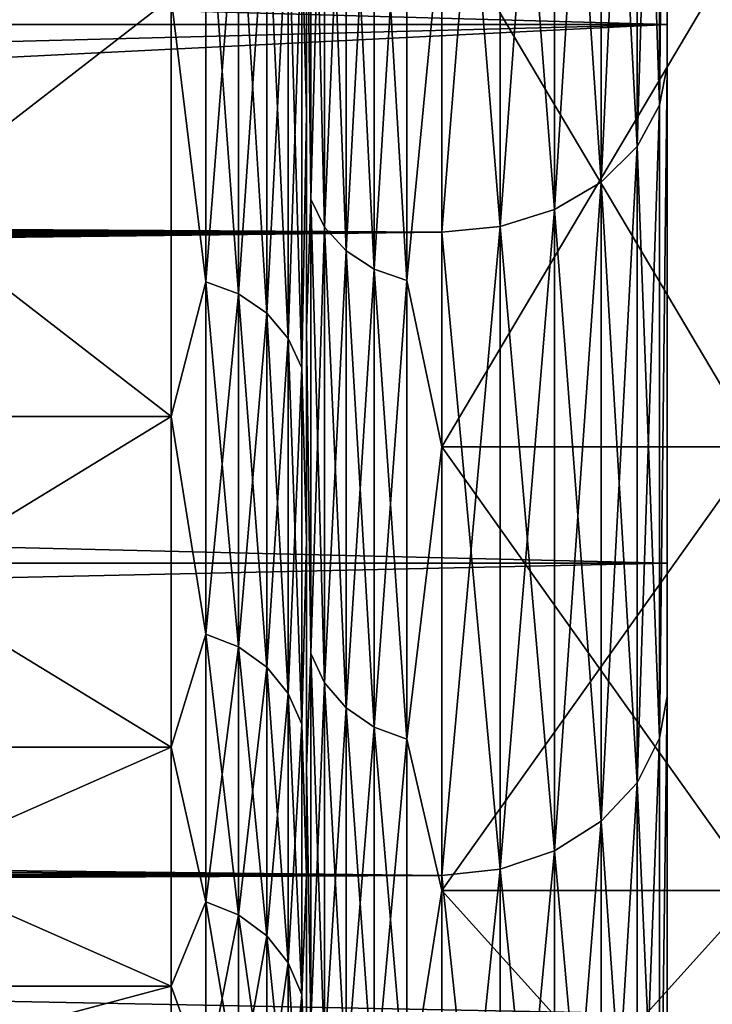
# Model space of a CAD drawing. Header units: metres. Extents: x -150 to 310, y -128 to 84.
# Tile 242 of 465: x 126.56 to 128.1, y -19.16 to -16.98. Entities that reach past the tile are written whole.
import ezdxf

# ---------------------------------------------------------------- set-up
doc = ezdxf.new("R2010")
doc.units = ezdxf.units.M
doc.layers.add('solid_26009703_SW0001', color=7, linetype='CONTINUOUS')
doc.layers.add('solid_26009703_SW0001_01', color=7, linetype='CONTINUOUS')

msp = doc.modelspace()

# ---------------------------------------------------------------- linework, layer by layer
at = {"layer": 'solid_26009703_SW0001'}
for points in [[(-127.5, -15.846239, -16.670235), (127.5, -17.451437, -14.981567), (0.715408, -16.873638, -15.629469)], [(127.5, -17.451437, -14.981567), (2.111433, -16.980112, -15.513729), (0.715408, -16.873638, -15.629469)], [(127.5, -17.451437, -14.981567), (3.522353, -17.19376, -15.276603), (2.111433, -16.980112, -15.513729)], [(127.5, -17.451437, -14.981567), (4.946661, -17.510172, -14.912877), (3.522353, -17.19376, -15.276603)], [(127.5, -17.451437, -14.981567), (127.5, -18.87756, -13.139169), (4.946661, -17.510172, -14.912877)], [(127.5, -18.87756, -13.139169), (6.382839, -17.929441, -14.40608), (4.946661, -17.510172, -14.912877)], [(127.5, -18.87756, -13.139169), (7.82133, -18.437057, -13.750451), (6.382839, -17.929441, -14.40608)], [(127.5, -18.87756, -13.139169), (9.227458, -19.014677, -12.93994), (7.82133, -18.437057, -13.750451)], [(127.5, -18.87756, -13.139169), (127.5, -20.109972, -11.161945), (9.227458, -19.014677, -12.93994)], [(127.5, -20.109972, -11.161945), (10.586462, -19.635693, -11.976625), (9.227458, -19.014677, -12.93994)]]:
    msp.add_3dface(points, dxfattribs=at)
at = {"layer": 'solid_26009703_SW0001_01'}
for points in [[(128, -14.053188, 15.604132), (128, -15.514475, 16.29553), (128, -17.081995, 14.643134)], [(128, -15.604132, 14.053188), (128, -14.053188, 15.604132), (128, -17.081995, 14.643134)], [(128, -14.053188, -15.604132), (128, -17.081997, -14.643132), (128, -15.514477, -16.295528)], [(128, -14.053188, -15.604132), (128, -15.604132, -14.053188), (128, -17.081997, -14.643132)], [(127.983101, -17.169865, 14.739845), (128, -17.081995, 14.643134), (128, -15.514475, 16.29553)], [(127.983101, -15.590566, 16.401266), (127.983101, -17.169865, 14.739845), (128, -15.514475, 16.29553)], [(127.983101, -17.169865, -14.739845), (128, -15.514477, -16.295528), (128, -17.081997, -14.643132)], [(127.983101, -17.169865, -14.739845), (127.983101, -15.590566, -16.401266), (128, -15.514477, -16.295528)], [(103.900002, -16.320068, 13.215725), (128, -15.604132, 14.053188), (128, -16.990728, 12.341079)], [(103.900002, -16.989359, -12.343487), (128, -16.990728, -12.341079), (128, -15.604132, -14.053188)], [(103.900002, -16.989359, -12.343487), (128, -15.604132, -14.053188), (103.900002, -16.320068, -13.215725)], [(127.933212, -17.26149, 14.818502), (127.983101, -17.169865, 14.739845), (127.983101, -15.590566, 16.401266)], [(127.933212, -15.673763, 16.488789), (127.933212, -17.26149, 14.818502), (127.983101, -15.590566, 16.401266)], [(127.933212, -15.673763, -16.488789), (127.983101, -15.590566, -16.401266), (127.983101, -17.169865, -14.739845)], [(128, -15.604132, 14.053188), (128, -17.081995, 14.643134), (128, -18.479671, 12.835358)], [(128, -16.990728, 12.341079), (128, -15.604132, 14.053188), (128, -18.479671, 12.835358)], [(128, -15.604132, -14.053188), (128, -18.479673, -12.835356), (128, -17.081997, -14.643132)], [(128, -15.604132, -14.053188), (128, -16.990728, -12.341079), (128, -18.479673, -12.835356)], [(127.853737, -17.340179, 14.886055), (127.933212, -17.26149, 14.818502), (127.933212, -15.673763, 16.488789)], [(127.853737, -15.745214, 16.563957), (127.853737, -17.340179, 14.886055), (127.933212, -15.673763, 16.488789)], [(127.853737, -15.745214, -16.563957), (127.933212, -15.673763, -16.488789), (127.933212, -17.26149, -14.818502)], [(127.933212, -17.26149, -14.818502), (127.933212, -15.673763, -16.488789), (127.983101, -17.169865, -14.739845)], [(127.750114, -17.40056, 14.937891), (127.853737, -17.340179, 14.886055), (127.853737, -15.745214, 16.563957)], [(127.750114, -15.800042, 16.621635), (127.750114, -17.40056, 14.937891), (127.853737, -15.745214, 16.563957)], [(127.750114, -15.800042, -16.621635), (127.853737, -15.745214, -16.563957), (127.853737, -17.340179, -14.886055)], [(127.853737, -17.340179, -14.886055), (127.853737, -15.745214, -16.563957), (127.933212, -17.26149, -14.818502)], [(127.62941, -17.438509, 14.970469), (127.750114, -17.40056, 14.937891), (127.750114, -15.800042, 16.621635)], [(127.62941, -15.834501, 16.657887), (127.62941, -17.438509, 14.970469), (127.750114, -15.800042, 16.621635)], [(127.62941, -15.834501, -16.657887), (127.750114, -15.800042, -16.621635), (127.750114, -17.40056, -14.937891)], [(127.750114, -17.40056, -14.937891), (127.750114, -15.800042, -16.621635), (127.853737, -17.340179, -14.886055)], [(-127.5, -15.846239, -16.670235), (127.5, -15.846239, -16.670235), (127.5, -17.451437, -14.981567)], [(12.958789, -16.979885, 15.513978), (13.425899, -17.165428, 15.308432), (127.5, -15.846239, 16.670235)], [(13.425899, -17.165428, 15.308432), (13.847514, -17.38678, 15.056557), (127.5, -15.846239, 16.670235)], [(13.847514, -17.38678, 15.056557), (127.5, -17.451437, 14.981567), (127.5, -15.846239, 16.670235)], [(127.62941, -15.834501, 16.657887), (127.5, -15.846239, 16.670235), (127.5, -17.451437, 14.981567)], [(127.62941, -15.834501, 16.657887), (127.5, -17.451437, 14.981567), (127.62941, -17.438509, 14.970469)], [(127.62941, -17.438509, -14.970469), (127.5, -15.846239, -16.670235), (127.62941, -15.834501, -16.657887)], [(127.62941, -17.438509, -14.970469), (127.5, -17.451437, -14.981567), (127.5, -15.846239, -16.670235)], [(127.62941, -17.438509, -14.970469), (127.62941, -15.834501, -16.657887), (127.750114, -17.40056, -14.937891)], [(127.189781, -16.779696, 10.458864), (127.199997, -17.188608, 9.927369), (127.199997, -16.05934, 11.666574)], [(127.189781, -16.779696, -10.458864), (127.199997, -16.059359, -11.666547), (127.199997, -17.188623, -9.927341)], [(127.199997, -16.05934, 11.666574), (127.199997, -17.188608, 9.927369), (127.199997, -16.504314, 11.98982)], [(127.199997, -17.188623, -9.927341), (127.199997, -16.059359, -11.666547), (127.199997, -16.504311, -11.989824)], [(127.21022, -16.193226, 12.53449), (127.199997, -16.504314, 11.98982), (127.21022, -17.378237, 10.831938)], [(127.21022, -17.378237, -10.831938), (127.199997, -16.504311, -11.989824), (127.21022, -16.193226, -12.53449)], [(127.21022, -16.193226, -12.53449), (127.240234, -16.250496, -12.578819), (127.240234, -17.439697, -10.870246)], [(127.21022, -17.378237, -10.831938), (127.21022, -16.193226, -12.53449), (127.240234, -17.439697, -10.870246)], [(127.21022, -16.193226, 12.53449), (127.21022, -17.378237, 10.831938), (127.240234, -16.250496, 12.578819)], [(127.21022, -17.378237, 10.831938), (127.240234, -17.439697, 10.870246), (127.240234, -16.250496, 12.578819)], [(127.240234, -16.250496, -12.578819), (127.287979, -16.299662, -12.616878), (127.287979, -17.492462, -10.903134)], [(127.240234, -17.439697, -10.870246), (127.240234, -16.250496, -12.578819), (127.287979, -17.492462, -10.903134)], [(127.240234, -16.250496, 12.578819), (127.240234, -17.439697, 10.870246), (127.287979, -16.299662, 12.616878)], [(127.240234, -17.439697, 10.870246), (127.287979, -17.492462, 10.903134), (127.287979, -16.299662, 12.616878)], [(127.287979, -16.299662, -12.616878), (127.350204, -16.337368, -12.646064), (127.350204, -17.532927, -10.928357)], [(127.287979, -17.492462, -10.903134), (127.287979, -16.299662, -12.616878), (127.350204, -17.532927, -10.928357)], [(127.287979, -16.299662, 12.616878), (127.287979, -17.492462, 10.903134), (127.350204, -16.337368, 12.646064)], [(103.900002, -16.320068, 13.215725), (128, -16.990728, 12.341079), (103.900002, -16.989359, 12.343487)], [(127.287979, -17.492462, 10.903134), (127.350204, -17.532927, 10.928357), (127.350204, -16.337368, 12.646064)], [(127.350204, -16.337368, -12.646064), (127.422661, -16.361038, -12.664387), (127.422661, -17.558331, -10.944191)], [(127.350204, -17.532927, -10.928357), (127.350204, -16.337368, -12.646064), (127.422661, -17.558331, -10.944191)], [(127.350204, -16.337368, 12.646064), (127.350204, -17.532927, 10.928357), (127.422661, -16.361038, 12.664387)], [(127.350204, -17.532927, 10.928357), (127.422661, -17.558331, 10.944191), (127.422661, -16.361038, 12.664387)], [(127.422661, -16.361038, 12.664387), (127.422661, -17.558331, 10.944191), (127.5, -16.746647, 12.167162)], [(127.422661, -17.558331, -10.944191), (127.422661, -16.361038, -12.664387), (127.5, -16.746647, -12.167162)], [(127.199997, -17.188623, -9.927341), (127.199997, -16.504311, -11.989824), (127.199997, -17.664869, -10.202429)], [(127.21022, -17.378237, -10.831938), (127.199997, -17.664869, -10.202429), (127.199997, -16.504311, -11.989824)], [(127.199997, -17.188608, 9.927369), (127.199997, -17.664871, 10.202424), (127.199997, -16.504314, 11.98982)], [(127.21022, -17.378237, 10.831938), (127.199997, -16.504314, 11.98982), (127.199997, -17.664871, 10.202424)], [(126.977341, -16.599602, 10.346611), (126.900002, -16.930794, 9.775006), (126.977341, -17.561184, 8.614172)], [(126.977341, -17.561184, -8.614172), (126.900002, -16.930794, -9.775006), (126.977341, -16.599602, -10.346611)], [(126.977341, -16.599602, -10.346611), (127.049797, -16.625004, -10.362445), (127.049797, -17.588058, -8.627355)], [(126.977341, -17.561184, -8.614172), (126.977341, -16.599602, -10.346611), (127.049797, -17.588058, -8.627355)], [(126.977341, -16.599602, 10.346611), (126.977341, -17.561184, 8.614172), (127.049797, -16.625004, 10.362445)], [(126.977341, -17.561184, 8.614172), (127.049797, -17.588058, 8.627355), (127.049797, -16.625004, 10.362445)], [(127.049797, -16.625004, -10.362445), (127.112022, -16.66547, -10.387667), (127.112022, -17.630867, -8.648354)], [(127.049797, -17.588058, -8.627355), (127.049797, -16.625004, -10.362445), (127.112022, -17.630867, -8.648354)], [(127.049797, -16.625004, 10.362445), (127.049797, -17.588058, 8.627355), (127.112022, -16.66547, 10.387667)], [(127.049797, -17.588058, 8.627355), (127.112022, -17.630867, 8.648354), (127.112022, -16.66547, 10.387667)], [(127.112022, -16.66547, -10.387667), (127.159767, -16.718235, -10.420555), (127.159767, -17.686687, -8.675735)], [(127.112022, -17.630867, -8.648354), (127.112022, -16.66547, -10.387667), (127.159767, -17.686687, -8.675735)], [(127.112022, -16.66547, 10.387667), (127.112022, -17.630867, 8.648354), (127.159767, -16.718235, 10.420555)], [(127.112022, -17.630867, 8.648354), (127.159767, -17.686687, 8.675735), (127.159767, -16.718235, 10.420555)], [(127.159767, -16.718235, -10.420555), (127.189781, -16.779696, -10.458864), (127.189781, -17.751709, -8.707629)], [(127.159767, -17.686687, -8.675735), (127.159767, -16.718235, -10.420555), (127.189781, -17.751709, -8.707629)], [(127.159767, -16.718235, 10.420555), (127.159767, -17.686687, 8.675735), (127.189781, -16.779696, 10.458864)], [(127.422661, -17.558331, 10.944191), (127.5, -17.926722, 10.350007), (127.5, -16.746647, 12.167162)], [(127.422661, -17.558331, -10.944191), (127.5, -16.746647, -12.167162), (127.5, -17.926722, -10.350007)], [(128.199997, -16.746647, 12.167162), (127.5, -16.746647, 12.167162), (127.5, -17.926722, 10.350007)], [(128.199997, -16.746647, 12.167162), (127.5, -17.926722, 10.350007), (128.199997, -17.926722, 10.350007)], [(128.199997, -17.926722, -10.350007), (127.5, -17.926722, -10.350007), (127.5, -16.746647, -12.167162)], [(128.199997, -17.926722, -10.350007), (127.5, -16.746647, -12.167162), (128.199997, -16.746647, -12.167162)], [(127.159767, -17.686687, 8.675735), (127.189781, -17.751709, 8.707629), (127.189781, -16.779696, 10.458864)], [(127.189781, -17.751709, -8.707629), (127.189781, -16.779696, -10.458864), (127.199997, -17.188623, -9.927341)], [(127.189781, -16.779696, 10.458864), (127.189781, -17.751709, 8.707629), (127.199997, -17.188608, 9.927369)], [(126.900002, -17.859812, -7.951707), (125.699997, -17.859812, -7.951707), (125.699997, -16.930794, -9.775006)], [(126.900002, -16.930794, -9.775006), (126.900002, -17.859812, -7.951707), (125.699997, -16.930794, -9.775006)], [(126.900002, -16.930794, 9.775006), (125.699997, -16.930794, 9.775006), (125.699997, -17.859812, 7.951707)], [(126.900002, -17.859812, 7.951707), (126.900002, -16.930794, 9.775006), (125.699997, -17.859812, 7.951707)], [(126.977341, -17.561184, 8.614172), (126.900002, -16.930794, 9.775006), (126.900002, -17.859812, 7.951707)], [(126.977341, -17.561184, -8.614172), (126.900002, -17.859812, -7.951707), (126.900002, -16.930794, -9.775006)], [(103.900002, -16.989359, 12.343487), (128, -16.990728, 12.341079), (103.900002, -17.612083, 11.437416)], [(103.900002, -17.612083, -11.437416), (128, -16.990728, -12.341079), (103.900002, -16.989359, -12.343487)], [(103.900002, -17.612083, 11.437416), (128, -16.990728, 12.341079), (128, -18.185108, 10.501361)], [(103.900002, -18.186535, -10.499996), (128, -18.185108, -10.501361), (128, -16.990728, -12.341079)], [(103.900002, -18.186535, -10.499996), (128, -16.990728, -12.341079), (103.900002, -17.612083, -11.437416)], [(128, -16.990728, 12.341079), (128, -18.479671, 12.835358), (128, -19.681965, 10.901486)], [(128, -18.185108, 10.501361), (128, -16.990728, 12.341079), (128, -19.681965, 10.901486)], [(128, -16.990728, -12.341079), (128, -19.681967, -10.901484), (128, -18.479673, -12.835356)], [(128, -16.990728, -12.341079), (128, -18.185108, -10.501361), (128, -19.681967, -10.901484)], [(127.983101, -18.572977, 12.927174), (128, -18.479671, 12.835358), (128, -17.081995, 14.643134)], [(127.983101, -17.169865, 14.739845), (127.983101, -18.572977, 12.927174), (128, -17.081995, 14.643134)], [(127.983101, -18.572977, -12.927174), (128, -17.081997, -14.643132), (128, -18.479673, -12.835356)], [(127.983101, -18.572977, -12.927174), (127.983101, -17.169865, -14.739845), (128, -17.081997, -14.643132)], [(127.933212, -18.672089, 12.996158), (127.983101, -18.572977, 12.927174), (127.983101, -17.169865, 14.739845)], [(127.933212, -17.26149, 14.818502), (127.933212, -18.672089, 12.996158), (127.983101, -17.169865, 14.739845)], [(127.933212, -17.26149, -14.818502), (127.983101, -17.169865, -14.739845), (127.983101, -18.572977, -12.927174)], [(127.189781, -17.751709, 8.707629), (127.199997, -18.134218, 8.072593), (127.199997, -17.188608, 9.927369)], [(127.189781, -17.751709, -8.707629), (127.199997, -17.188623, -9.927341), (127.199997, -18.134232, -8.072563)], [(127.199997, -17.188608, 9.927369), (127.199997, -18.134218, 8.072593), (127.199997, -17.664871, 10.202424)], [(127.199997, -18.134232, -8.072563), (127.199997, -17.188623, -9.927341), (127.199997, -17.664869, -10.202429)], [(127.853737, -18.75721, 13.055403), (127.933212, -18.672089, 12.996158), (127.933212, -17.26149, 14.818502)], [(127.853737, -17.340179, 14.886055), (127.853737, -18.75721, 13.055403), (127.933212, -17.26149, 14.818502)], [(127.853737, -17.340179, -14.886055), (127.933212, -17.26149, -14.818502), (127.933212, -18.672089, -12.996158)], [(127.933212, -18.672089, -12.996158), (127.933212, -17.26149, -14.818502), (127.983101, -18.572977, -12.927174)], [(127.750114, -18.822525, 13.100863), (127.853737, -18.75721, 13.055403), (127.853737, -17.340179, 14.886055)], [(127.750114, -17.40056, 14.937891), (127.750114, -18.822525, 13.100863), (127.853737, -17.340179, 14.886055)], [(127.750114, -17.40056, -14.937891), (127.853737, -17.340179, -14.886055), (127.853737, -18.75721, -13.055403)], [(127.853737, -18.75721, -13.055403), (127.853737, -17.340179, -14.886055), (127.933212, -18.672089, -12.996158)], [(13.847514, -17.38678, 15.056557), (14.224298, -17.635805, 14.76409), (127.5, -17.451437, 14.981567)], [(127.21022, -17.378237, 10.831938), (127.199997, -17.664871, 10.202424), (127.21022, -18.384924, 9.018235)], [(127.21022, -18.384924, -9.018235), (127.199997, -17.664869, -10.202429), (127.21022, -17.378237, -10.831938)], [(127.21022, -17.378237, -10.831938), (127.240234, -17.439697, -10.870246), (127.240234, -18.449944, -9.05013)], [(127.21022, -18.384924, -9.018235), (127.21022, -17.378237, -10.831938), (127.240234, -18.449944, -9.05013)], [(127.21022, -17.378237, 10.831938), (127.21022, -18.384924, 9.018235), (127.240234, -17.439697, 10.870246)], [(127.62941, -18.863575, 13.129436), (127.750114, -18.822525, 13.100863), (127.750114, -17.40056, 14.937891)], [(127.62941, -17.438509, 14.970469), (127.62941, -18.863575, 13.129436), (127.750114, -17.40056, 14.937891)], [(127.62941, -17.438509, -14.970469), (127.750114, -17.40056, -14.937891), (127.750114, -18.822525, -13.100863)], [(127.750114, -18.822525, -13.100863), (127.750114, -17.40056, -14.937891), (127.853737, -18.75721, -13.055403)], [(127.21022, -18.384924, 9.018235), (127.240234, -18.449944, 9.05013), (127.240234, -17.439697, 10.870246)], [(127.240234, -17.439697, -10.870246), (127.287979, -17.492462, -10.903134), (127.287979, -18.505766, -9.077511)], [(127.240234, -18.449944, -9.05013), (127.240234, -17.439697, -10.870246), (127.287979, -18.505766, -9.077511)], [(127.240234, -17.439697, 10.870246), (127.240234, -18.449944, 9.05013), (127.287979, -17.492462, 10.903134)], [(127.62941, -17.438509, 14.970469), (127.5, -17.451437, 14.981567), (127.5, -18.87756, 13.139169)], [(127.62941, -17.438509, 14.970469), (127.5, -18.87756, 13.139169), (127.62941, -18.863575, 13.129436)], [(127.62941, -18.863575, -13.129436), (127.5, -17.451437, -14.981567), (127.62941, -17.438509, -14.970469)], [(127.62941, -18.863575, -13.129436), (127.62941, -17.438509, -14.970469), (127.750114, -18.822525, -13.100863)], [(14.224298, -17.635805, 14.76409), (14.555453, -17.905128, 14.436288), (127.5, -17.451437, 14.981567)], [(14.555453, -17.905128, 14.436288), (14.842235, -18.187363, 14.079057), (127.5, -17.451437, 14.981567)], [(14.842235, -18.187363, 14.079057), (15.084761, -18.480318, 13.692256), (127.5, -17.451437, 14.981567)], [(15.084761, -18.480318, 13.692256), (15.283831, -18.781307, 13.276388), (127.5, -17.451437, 14.981567)], [(15.283831, -18.781307, 13.276388), (127.5, -18.87756, 13.139169), (127.5, -17.451437, 14.981567)], [(127.62941, -18.863575, -13.129436), (127.5, -18.87756, -13.139169), (127.5, -17.451437, -14.981567)], [(127.240234, -18.449944, 9.05013), (127.287979, -18.505766, 9.077511), (127.287979, -17.492462, 10.903134)], [(127.287979, -17.492462, -10.903134), (127.350204, -17.532927, -10.928357), (127.350204, -18.548574, -9.098511)], [(127.287979, -18.505766, -9.077511), (127.287979, -17.492462, -10.903134), (127.350204, -18.548574, -9.098511)], [(127.287979, -17.492462, 10.903134), (127.287979, -18.505766, 9.077511), (127.350204, -17.532927, 10.928357)], [(127.287979, -18.505766, 9.077511), (127.350204, -18.548574, 9.098511), (127.350204, -17.532927, 10.928357)], [(127.350204, -17.532927, -10.928357), (127.422661, -17.558331, -10.944191), (127.422661, -18.575449, -9.111692)], [(127.350204, -18.548574, -9.098511), (127.350204, -17.532927, -10.928357), (127.422661, -18.575449, -9.111692)], [(127.350204, -17.532927, 10.928357), (127.350204, -18.548574, 9.098511), (127.422661, -17.558331, 10.944191)], [(126.977341, -17.561184, 8.614172), (126.900002, -17.859812, 7.951707), (126.977341, -18.342564, 6.79334)], [(126.977341, -18.342564, -6.79334), (126.900002, -17.859812, -7.951707), (126.977341, -17.561184, -8.614172)], [(126.977341, -17.561184, -8.614172), (127.049797, -17.588058, -8.627355), (127.049797, -18.370634, -6.803736)], [(126.977341, -18.342564, -6.79334), (126.977341, -17.561184, -8.614172), (127.049797, -18.370634, -6.803736)], [(126.977341, -17.561184, 8.614172), (126.977341, -18.342564, 6.79334), (127.049797, -17.588058, 8.627355)], [(127.350204, -18.548574, 9.098511), (127.422661, -18.575449, 9.111692), (127.422661, -17.558331, 10.944191)], [(127.422661, -17.558331, 10.944191), (127.422661, -18.575449, 9.111692), (127.5, -17.926722, 10.350007)], [(127.422661, -18.575449, -9.111692), (127.422661, -17.558331, -10.944191), (127.5, -17.926722, -10.350007)], [(126.977341, -18.342564, 6.79334), (127.049797, -18.370634, 6.803736), (127.049797, -17.588058, 8.627355)], [(127.049797, -17.588058, -8.627355), (127.112022, -17.630867, -8.648354), (127.112022, -18.415348, -6.820296)], [(127.049797, -18.370634, -6.803736), (127.049797, -17.588058, -8.627355), (127.112022, -18.415348, -6.820296)], [(127.049797, -17.588058, 8.627355), (127.049797, -18.370634, 6.803736), (127.112022, -17.630867, 8.648354)], [(103.900002, -17.612083, 11.437416), (128, -18.185108, 10.501361), (103.900002, -18.186535, 10.499996)], [(127.049797, -18.370634, 6.803736), (127.112022, -18.415348, 6.820296), (127.112022, -17.630867, 8.648354)], [(127.112022, -17.630867, -8.648354), (127.159767, -17.686687, -8.675735), (127.159767, -18.473654, -6.84189)], [(127.112022, -18.415348, -6.820296), (127.112022, -17.630867, -8.648354), (127.159767, -18.473654, -6.84189)], [(127.112022, -17.630867, 8.648354), (127.112022, -18.415348, 6.820296), (127.159767, -17.686687, 8.675735)], [(127.199997, -18.134232, -8.072563), (127.199997, -17.664869, -10.202429), (127.199997, -18.636683, -8.29626)], [(127.21022, -18.384924, -9.018235), (127.199997, -18.636683, -8.29626), (127.199997, -17.664869, -10.202429)], [(127.199997, -18.134218, 8.072593), (127.199997, -18.636684, 8.296255), (127.199997, -17.664871, 10.202424)], [(127.21022, -18.384924, 9.018235), (127.199997, -17.664871, 10.202424), (127.199997, -18.636684, 8.296255)], [(127.112022, -18.415348, 6.820296), (127.159767, -18.473654, 6.84189), (127.159767, -17.686687, 8.675735)], [(127.159767, -17.686687, -8.675735), (127.189781, -17.751709, -8.707629), (127.189781, -18.541567, -6.867043)], [(127.159767, -18.473654, -6.84189), (127.159767, -17.686687, -8.675735), (127.189781, -18.541567, -6.867043)], [(127.159767, -17.686687, 8.675735), (127.159767, -18.473654, 6.84189), (127.189781, -17.751709, 8.707629)], [(127.159767, -18.473654, 6.84189), (127.189781, -18.541567, 6.867043), (127.189781, -17.751709, 8.707629)], [(127.189781, -18.541567, -6.867043), (127.189781, -17.751709, -8.707629), (127.199997, -18.134232, -8.072563)], [(127.189781, -17.751709, 8.707629), (127.189781, -18.541567, 6.867043), (127.199997, -18.134218, 8.072593)], [(126.900002, -18.593153, -6.041286), (125.699997, -18.593153, -6.041286), (125.699997, -17.859812, -7.951707)], [(126.900002, -17.859812, -7.951707), (126.900002, -18.593153, -6.041286), (125.699997, -17.859812, -7.951707)], [(126.900002, -17.859812, 7.951707), (125.699997, -17.859812, 7.951707), (125.699997, -18.593153, 6.041286)], [(126.900002, -18.593153, 6.041286), (126.900002, -17.859812, 7.951707), (125.699997, -18.593153, 6.041286)], [(126.977341, -18.342564, 6.79334), (126.900002, -17.859812, 7.951707), (126.900002, -18.593153, 6.041286)], [(126.977341, -18.342564, -6.79334), (126.900002, -18.593153, -6.041286), (126.900002, -17.859812, -7.951707)], [(127.422661, -18.575449, 9.111692), (127.5, -18.910389, 8.419455), (127.5, -17.926722, 10.350007)], [(127.422661, -18.575449, -9.111692), (127.5, -17.926722, -10.350007), (127.5, -18.910389, -8.419455)], [(128.199997, -17.926722, 10.350007), (127.5, -17.926722, 10.350007), (127.5, -18.910389, 8.419455)], [(128.199997, -17.926722, 10.350007), (127.5, -18.910389, 8.419455), (128.199997, -18.910389, 8.419455)], [(128.199997, -18.910389, -8.419455), (127.5, -18.910389, -8.419455), (127.5, -17.926722, -10.350007)], [(128.199997, -18.910389, -8.419455), (127.5, -17.926722, -10.350007), (128.199997, -17.926722, -10.350007)], [(127.189781, -18.541567, 6.867043), (127.199997, -18.877272, 6.135623), (127.199997, -18.134218, 8.072593)], [(127.189781, -18.541567, -6.867043), (127.199997, -18.134232, -8.072563), (127.199997, -18.877281, -6.135592)], [(127.199997, -18.134218, 8.072593), (127.199997, -18.877272, 6.135623), (127.199997, -18.636684, 8.296255)], [(127.199997, -18.877281, -6.135592), (127.199997, -18.134232, -8.072563), (127.199997, -18.636683, -8.29626)], [(103.900002, -18.71114, 9.533796), (128, -18.185108, 10.501361), (128, -19.185148, 8.539556)], [(103.900002, -18.186535, 10.499996), (128, -18.185108, 10.501361), (103.900002, -18.71114, 9.533796)], [(103.900002, -18.71114, -9.533796), (128, -19.185148, -8.539556), (128, -18.185108, -10.501361)], [(103.900002, -18.71114, -9.533796), (128, -18.185108, -10.501361), (103.900002, -18.186535, -10.499996)], [(128, -18.185108, 10.501361), (128, -19.681965, 10.901486), (128, -20.685806, 8.851367)], [(128, -19.185148, 8.539556), (128, -18.185108, 10.501361), (128, -20.685806, 8.851367)], [(128, -18.185108, -10.501361), (128, -20.685806, -8.851364), (128, -19.681967, -10.901484)], [(128, -18.185108, -10.501361), (128, -19.185148, -8.539556), (128, -20.685806, -8.851364)], [(126.977341, -18.342564, 6.79334), (126.900002, -18.593153, 6.041286), (126.977341, -18.935724, 4.902799)], [(126.977341, -18.935724, -4.902799), (126.900002, -18.593153, -6.041286), (126.977341, -18.342564, -6.79334)], [(126.977341, -18.342564, -6.79334), (127.049797, -18.370634, -6.803736), (127.049797, -18.964703, -4.910302)], [(126.977341, -18.935724, -4.902799), (126.977341, -18.342564, -6.79334), (127.049797, -18.964703, -4.910302)], [(126.977341, -18.342564, 6.79334), (126.977341, -18.935724, 4.902799), (127.049797, -18.370634, 6.803736)], [(126.977341, -18.935724, 4.902799), (127.049797, -18.964703, 4.910302), (127.049797, -18.370634, 6.803736)], [(127.049797, -18.370634, -6.803736), (127.112022, -18.415348, -6.820296), (127.112022, -19.010862, -4.922254)], [(127.049797, -18.964703, -4.910302), (127.049797, -18.370634, -6.803736), (127.112022, -19.010862, -4.922254)], [(127.049797, -18.370634, 6.803736), (127.049797, -18.964703, 4.910302), (127.112022, -18.415348, 6.820296)], [(127.21022, -18.384924, 9.018235), (127.199997, -18.636684, 8.296255), (127.21022, -19.202955, 7.111994)], [(127.21022, -19.202955, -7.111994), (127.199997, -18.636683, -8.29626), (127.21022, -18.384924, -9.018235)], [(127.21022, -18.384924, -9.018235), (127.240234, -18.449944, -9.05013), (127.240234, -19.27087, -7.137146)], [(127.21022, -19.202955, -7.111994), (127.21022, -18.384924, -9.018235), (127.240234, -19.27087, -7.137146)], [(127.21022, -18.384924, 9.018235), (127.21022, -19.202955, 7.111994), (127.240234, -18.449944, 9.05013)], [(127.049797, -18.964703, 4.910302), (127.112022, -19.010862, 4.922254), (127.112022, -18.415348, 6.820296)], [(127.112022, -18.415348, -6.820296), (127.159767, -18.473654, -6.84189), (127.159767, -19.071053, -4.937838)], [(127.112022, -19.010862, -4.922254), (127.112022, -18.415348, -6.820296), (127.159767, -19.071053, -4.937838)], [(127.112022, -18.415348, 6.820296), (127.112022, -19.010862, 4.922254), (127.159767, -18.473654, 6.84189)], [(127.21022, -19.202955, 7.111994), (127.240234, -19.27087, 7.137146), (127.240234, -18.449944, 9.05013)], [(127.240234, -18.449944, -9.05013), (127.287979, -18.505766, -9.077511), (127.287979, -19.329174, -7.158741)], [(127.240234, -19.27087, -7.137146), (127.240234, -18.449944, -9.05013), (127.287979, -19.329174, -7.158741)], [(127.240234, -18.449944, 9.05013), (127.240234, -19.27087, 7.137146), (127.287979, -18.505766, 9.077511)], [(127.112022, -19.010862, 4.922254), (127.159767, -19.071053, 4.937838), (127.159767, -18.473654, 6.84189)], [(127.159767, -18.473654, -6.84189), (127.189781, -18.541567, -6.867043), (127.189781, -19.141163, -4.955991)], [(127.159767, -19.071053, -4.937838), (127.159767, -18.473654, -6.84189), (127.189781, -19.141163, -4.955991)], [(127.159767, -18.473654, 6.84189), (127.159767, -19.071053, 4.937838), (127.189781, -18.541567, 6.867043)], [(127.983101, -19.785505, 10.981852), (128, -19.681965, 10.901486), (128, -18.479671, 12.835358)], [(127.983101, -18.572977, 12.927174), (127.983101, -19.785505, 10.981852), (128, -18.479671, 12.835358)], [(127.983101, -19.785505, -10.981852), (128, -18.479673, -12.835356), (128, -19.681967, -10.901484)], [(127.983101, -19.785505, -10.981852), (127.983101, -18.572977, -12.927174), (128, -18.479673, -12.835356)], [(127.240234, -19.27087, 7.137146), (127.287979, -19.329174, 7.158741), (127.287979, -18.505766, 9.077511)], [(127.287979, -18.505766, -9.077511), (127.350204, -18.548574, -9.098511), (127.350204, -19.37389, -7.175301)], [(127.287979, -19.329174, -7.158741), (127.287979, -18.505766, -9.077511), (127.350204, -19.37389, -7.175301)], [(127.287979, -18.505766, 9.077511), (127.287979, -19.329174, 7.158741), (127.350204, -18.548574, 9.098511)], [(127.159767, -19.071053, 4.937838), (127.189781, -19.141163, 4.955991), (127.189781, -18.541567, 6.867043)], [(127.189781, -19.141163, -4.955991), (127.189781, -18.541567, -6.867043), (127.199997, -18.877281, -6.135592)], [(127.189781, -18.541567, 6.867043), (127.189781, -19.141163, 4.955991), (127.199997, -18.877272, 6.135623)], [(127.287979, -19.329174, 7.158741), (127.350204, -19.37389, 7.175301), (127.350204, -18.548574, 9.098511)], [(127.350204, -18.548574, -9.098511), (127.422661, -18.575449, -9.111692), (127.422661, -19.401958, -7.185697)], [(127.350204, -19.37389, -7.175301), (127.350204, -18.548574, -9.098511), (127.422661, -19.401958, -7.185697)], [(127.350204, -18.548574, 9.098511), (127.350204, -19.37389, 7.175301), (127.422661, -18.575449, 9.111692)], [(127.350204, -19.37389, 7.175301), (127.422661, -19.401958, 7.185697), (127.422661, -18.575449, 9.111692)], [(127.422661, -18.575449, 9.111692), (127.422661, -19.401958, 7.185697), (127.5, -18.910389, 8.419455)], [(127.422661, -19.401958, -7.185697), (127.422661, -18.575449, -9.111692), (127.5, -18.910389, -8.419455)], [(127.933212, -19.891088, 11.040455), (127.983101, -19.785505, 10.981852), (127.983101, -18.572977, 12.927174)], [(127.933212, -18.672089, 12.996158), (127.933212, -19.891088, 11.040455), (127.983101, -18.572977, 12.927174)], [(127.933212, -18.672089, -12.996158), (127.983101, -18.572977, -12.927174), (127.983101, -19.785505, -10.981852)], [(126.900002, -19.122786, -4.064676), (125.699997, -19.122786, -4.064676), (125.699997, -18.593153, -6.041286)], [(126.900002, -18.593153, -6.041286), (126.900002, -19.122786, -4.064676), (125.699997, -18.593153, -6.041286)], [(126.900002, -18.593153, 6.041286), (125.699997, -18.593153, 6.041286), (125.699997, -19.122786, 4.064676)], [(126.900002, -19.122786, 4.064676), (126.900002, -18.593153, 6.041286), (125.699997, -19.122786, 4.064676)], [(126.977341, -18.935724, 4.902799), (126.900002, -18.593153, 6.041286), (126.900002, -19.122786, 4.064676)], [(126.977341, -18.935724, -4.902799), (126.900002, -19.122786, -4.064676), (126.900002, -18.593153, -6.041286)], [(127.199997, -18.877281, -6.135592), (127.199997, -18.636683, -8.29626), (127.199997, -19.400322, -6.305619)], [(127.21022, -19.202955, -7.111994), (127.199997, -19.400322, -6.305619), (127.199997, -18.636683, -8.29626)], [(127.199997, -18.877272, 6.135623), (127.199997, -19.400324, 6.305614), (127.199997, -18.636684, 8.296255)], [(127.21022, -19.202955, 7.111994), (127.199997, -18.636684, 8.296255), (127.199997, -19.400324, 6.305614)], [(127.853737, -19.981766, 11.090784), (127.933212, -19.891088, 11.040455), (127.933212, -18.672089, 12.996158)], [(127.853737, -18.75721, 13.055403), (127.853737, -19.981766, 11.090784), (127.933212, -18.672089, 12.996158)], [(127.853737, -18.75721, -13.055403), (127.933212, -18.672089, -12.996158), (127.933212, -19.891088, -11.040455)], [(127.933212, -19.891088, -11.040455), (127.933212, -18.672089, -12.996158), (127.983101, -19.785505, -10.981852)], [(103.900002, -18.71114, 9.533796), (128, -19.185148, 8.539556), (103.900002, -19.184456, 8.541466)], [(103.900002, -19.184456, -8.541466), (128, -19.185148, -8.539556), (103.900002, -18.71114, -9.533796)], [(127.750114, -20.051344, 11.129404), (127.853737, -19.981766, 11.090784), (127.853737, -18.75721, 13.055403)], [(127.750114, -18.822525, 13.100863), (127.750114, -20.051344, 11.129404), (127.853737, -18.75721, 13.055403)], [(127.750114, -18.822525, -13.100863), (127.853737, -18.75721, -13.055403), (127.853737, -19.981766, -11.090784)], [(127.853737, -19.981766, -11.090784), (127.853737, -18.75721, -13.055403), (127.933212, -19.891088, -11.040455)], [(15.283831, -18.781307, 13.276388), (15.434554, -19.088486, 12.83081), (127.5, -18.87756, 13.139169)], [(127.62941, -20.095076, 11.153677), (127.750114, -20.051344, 11.129404), (127.750114, -18.822525, 13.100863)], [(127.62941, -18.863575, 13.129436), (127.62941, -20.095076, 11.153677), (127.750114, -18.822525, 13.100863)], [(127.62941, -18.863575, -13.129436), (127.750114, -18.822525, -13.100863), (127.750114, -20.051344, -11.129404)], [(127.750114, -20.051344, -11.129404), (127.750114, -18.822525, -13.100863), (127.853737, -19.981766, -11.090784)], [(15.434554, -19.088486, 12.83081), (15.536465, -19.400024, 12.354717), (127.5, -18.87756, 13.139169)], [(15.536465, -19.400024, 12.354717), (127.5, -20.109972, 11.161945), (127.5, -18.87756, 13.139169)], [(127.189781, -19.141163, 4.955991), (127.199997, -19.416368, 4.126192), (127.199997, -18.877272, 6.135623)], [(127.189781, -19.141163, -4.955991), (127.199997, -18.877281, -6.135592), (127.199997, -19.416374, -4.12616)], [(127.199997, -18.877272, 6.135623), (127.199997, -19.416368, 4.126192), (127.199997, -19.400324, 6.305614)], [(127.199997, -19.416374, -4.12616), (127.199997, -18.877281, -6.135592), (127.199997, -19.400322, -6.305619)], [(127.62941, -18.863575, 13.129436), (127.5, -18.87756, 13.139169), (127.5, -20.109972, 11.161945)], [(127.62941, -18.863575, 13.129436), (127.5, -20.109972, 11.161945), (127.62941, -20.095076, 11.153677)], [(127.62941, -20.095076, -11.153677), (127.5, -18.87756, -13.139169), (127.62941, -18.863575, -13.129436)], [(127.62941, -20.095076, -11.153677), (127.5, -20.109972, -11.161945), (127.5, -18.87756, -13.139169)], [(127.62941, -20.095076, -11.153677), (127.62941, -18.863575, -13.129436), (127.750114, -20.051344, -11.129404)], [(127.422661, -19.401958, 7.185697), (127.5, -19.686869, 6.396656), (127.5, -18.910389, 8.419455)], [(127.422661, -19.401958, -7.185697), (127.5, -18.910389, -8.419455), (127.5, -19.686869, -6.396656)], [(128.199997, -18.910389, 8.419455), (127.5, -18.910389, 8.419455), (127.5, -19.686869, 6.396656)], [(128.199997, -18.910389, 8.419455), (127.5, -19.686869, 6.396656), (128.199997, -19.686869, 6.396656)], [(128.199997, -19.686869, -6.396656), (127.5, -19.686869, -6.396656), (127.5, -18.910389, -8.419455)], [(128.199997, -19.686869, -6.396656), (127.5, -18.910389, -8.419455), (128.199997, -18.910389, -8.419455)], [(126.977341, -18.935724, 4.902799), (126.900002, -19.122786, 4.064676), (126.977341, -19.334579, 2.961949)], [(126.977341, -19.334579, -2.961949), (126.900002, -19.122786, -4.064676), (126.977341, -18.935724, -4.902799)], [(126.977341, -18.935724, -4.902799), (127.049797, -18.964703, -4.910302), (127.049797, -19.364168, -2.966481)], [(126.977341, -19.334579, -2.961949), (126.977341, -18.935724, -4.902799), (127.049797, -19.364168, -2.966481)], [(126.977341, -18.935724, 4.902799), (126.977341, -19.334579, 2.961949), (127.049797, -18.964703, 4.910302)], [(126.977341, -19.334579, 2.961949), (127.049797, -19.364168, 2.966481), (127.049797, -18.964703, 4.910302)], [(127.049797, -18.964703, -4.910302), (127.112022, -19.010862, -4.922254), (127.112022, -19.411301, -2.973702)], [(127.049797, -19.364168, -2.966481), (127.049797, -18.964703, -4.910302), (127.112022, -19.411301, -2.973702)], [(127.049797, -18.964703, 4.910302), (127.049797, -19.364168, 2.966481), (127.112022, -19.010862, 4.922254)], [(127.049797, -19.364168, 2.966481), (127.112022, -19.411301, 2.973702), (127.112022, -19.010862, 4.922254)], [(127.112022, -19.010862, -4.922254), (127.159767, -19.071053, -4.937838), (127.159767, -19.472759, -2.983117)], [(127.112022, -19.411301, -2.973702), (127.112022, -19.010862, -4.922254), (127.159767, -19.472759, -2.983117)], [(127.112022, -19.010862, 4.922254), (127.112022, -19.411301, 2.973702), (127.159767, -19.071053, 4.937838)], [(127.112022, -19.411301, 2.973702), (127.159767, -19.472759, 2.983117), (127.159767, -19.071053, 4.937838)], [(127.159767, -19.071053, -4.937838), (127.189781, -19.141163, -4.955991), (127.189781, -19.544346, -2.994084)], [(127.159767, -19.472759, -2.983117), (127.159767, -19.071053, -4.937838), (127.189781, -19.544346, -2.994084)], [(127.159767, -19.071053, 4.937838), (127.159767, -19.472759, 2.983117), (127.189781, -19.141163, 4.955991)], [(126.900002, -19.442904, -2.043533), (125.699997, -19.442904, -2.043533), (125.699997, -19.122786, -4.064676)], [(126.900002, -19.122786, -4.064676), (126.900002, -19.442904, -2.043533), (125.699997, -19.122786, -4.064676)], [(126.900002, -19.122786, 4.064676), (125.699997, -19.122786, 4.064676), (125.699997, -19.442904, 2.043533)], [(126.900002, -19.442904, 2.043533), (126.900002, -19.122786, 4.064676), (125.699997, -19.442904, 2.043533)], [(126.977341, -19.334579, 2.961949), (126.900002, -19.122786, 4.064676), (126.900002, -19.442904, 2.043533)], [(126.977341, -19.334579, -2.961949), (126.900002, -19.442904, -2.043533), (126.900002, -19.122786, -4.064676)], [(127.159767, -19.472759, 2.983117), (127.189781, -19.544346, 2.994084), (127.189781, -19.141163, 4.955991)], [(127.189781, -19.544346, -2.994084), (127.189781, -19.141163, -4.955991), (127.199997, -19.416374, -4.12616)], [(127.189781, -19.141163, 4.955991), (127.189781, -19.544346, 2.994084), (127.199997, -19.416368, 4.126192)]]:
    msp.add_3dface(points, dxfattribs=at)

doc.saveas('drawing.dxf')
